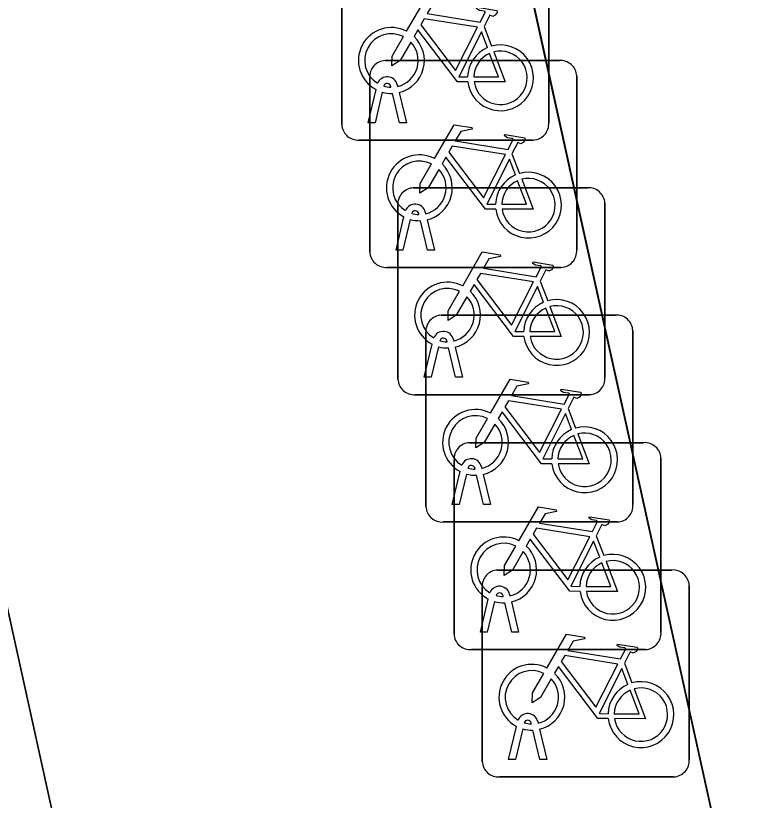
# Model space of a CAD drawing. Extents: x 160030 to 160839, y 385325 to 386450.
# Drawn here: x 160776.831 to 160780.349, y 385423.016 to 385426.806 of the extents above; entities that cross this region are included whole.
import ezdxf

# ---------------------------------------------------------------- set-up
doc = ezdxf.new("R2010")
doc.units = 0
for name, color, linetype in [('IMGEO_Fietsenrek', 7, 'Continuous'), ('IMGEO_Pand', 7, 'Continuous'), ('IMGEO_Rijbaan_lokaal_open', 7, 'Continuous'), ('IMGEO_Voetpad_open', 7, 'Continuous')]:
    doc.layers.add(name, color=color, linetype=linetype)

msp = doc.modelspace()

# ---------------------------------------------------------------- linework, layer by layer
at = {"layer": 'IMGEO_Fietsenrek'}
for p, q in [((160778.4055, 385426.2799), (160778.4055, 385427.1208)), ((160778.4055, 385427.1208), (160778.4055, 385426.2799)), ((160779.4045, 385427.1301), (160779.4045, 385426.2892)), ((160779.4045, 385426.2892), (160779.4045, 385427.1301)), ((160779.0922, 385426.7542), (160779.1285, 385426.659)), ((160778.6149, 385426.5895), (160779.4558, 385426.5895)), ((160779.4558, 385426.5895), (160778.6149, 385426.5895)), ((160778.5405, 385425.6649), (160778.5405, 385426.5058)), ((160778.5405, 385426.5058), (160778.5405, 385425.6649)), ((160779.5395, 385426.5151), (160779.5395, 385425.6742)), ((160779.5395, 385425.6742), (160779.5395, 385426.5151)), ((160778.6429, 385426.4609), (160778.6419, 385426.4652)), ((160778.6736, 385426.4724), (160778.6754, 385426.4645)), ((160778.5325, 385426.2893), (160778.5708, 385426.4493)), ((160778.6012, 385426.4371), (160778.5659, 385426.2893)), ((160778.684, 385426.2893), (160778.6501, 385426.431)), ((160778.6824, 385426.4353), (160778.7174, 385426.2893)), ((160778.5659, 385426.2893), (160778.5325, 385426.2893)), ((160778.7174, 385426.2893), (160778.684, 385426.2893)), ((160779.3301, 385426.2055), (160778.4892, 385426.2055)), ((160778.4892, 385426.2055), (160779.3301, 385426.2055)), ((160779.2272, 385426.1392), (160779.2635, 385426.044)), ((160778.7509, 385425.9745), (160779.5918, 385425.9745)), ((160779.5918, 385425.9745), (160778.7509, 385425.9745)), ((160779.6755, 385425.9001), (160779.6755, 385425.0592)), ((160779.6755, 385425.0592), (160779.6755, 385425.9001)), ((160778.6765, 385425.0499), (160778.6765, 385425.8908)), ((160778.6765, 385425.8908), (160778.6765, 385425.0499)), ((160778.8086, 385425.8574), (160778.8104, 385425.8495)), ((160778.6675, 385425.6743), (160778.7058, 385425.8343)), ((160778.7362, 385425.8221), (160778.7009, 385425.6743)), ((160778.7779, 385425.8459), (160778.7769, 385425.8502)), ((160778.8174, 385425.8203), (160778.8524, 385425.6743)), ((160778.819, 385425.6743), (160778.7851, 385425.816)), ((160778.7009, 385425.6743), (160778.6675, 385425.6743)), ((160778.8524, 385425.6743), (160778.819, 385425.6743)), ((160779.4651, 385425.5905), (160778.6242, 385425.5905)), ((160778.6242, 385425.5905), (160779.4651, 385425.5905)), ((160779.3632, 385425.5242), (160779.3995, 385425.429)), ((160778.8859, 385425.3595), (160779.7268, 385425.3595)), ((160779.7268, 385425.3595), (160778.8859, 385425.3595)), ((160778.8115, 385424.4349), (160778.8115, 385425.2758)), ((160778.8115, 385425.2758), (160778.8115, 385424.4349)), ((160779.8105, 385425.2851), (160779.8105, 385424.4442)), ((160779.8105, 385424.4442), (160779.8105, 385425.2851)), ((160778.8035, 385425.0593), (160778.8418, 385425.2193)), ((160778.9139, 385425.2309), (160778.9129, 385425.2352)), ((160778.9446, 385425.2424), (160778.9464, 385425.2345)), ((160778.8722, 385425.2071), (160778.8369, 385425.0593)), ((160778.955, 385425.0593), (160778.9211, 385425.201)), ((160778.9534, 385425.2053), (160778.9884, 385425.0593)), ((160778.8369, 385425.0593), (160778.8035, 385425.0593)), ((160778.9884, 385425.0593), (160778.955, 385425.0593)), ((160779.6011, 385424.9755), (160778.7602, 385424.9755)), ((160778.7602, 385424.9755), (160779.6011, 385424.9755)), ((160779.4982, 385424.9092), (160779.5345, 385424.814)), ((160779.0219, 385424.7435), (160779.8628, 385424.7435)), ((160779.8628, 385424.7435), (160779.0219, 385424.7435)), ((160778.9475, 385423.8189), (160778.9475, 385424.6598)), ((160778.9475, 385424.6598), (160778.9475, 385423.8189)), ((160779.9465, 385424.6691), (160779.9465, 385423.8282)), ((160779.9465, 385423.8282), (160779.9465, 385424.6691)), ((160778.9385, 385424.4443), (160778.9768, 385424.6043)), ((160779.0489, 385424.6159), (160779.0479, 385424.6202)), ((160779.0796, 385424.6274), (160779.0814, 385424.6195)), ((160779.0072, 385424.5921), (160778.9719, 385424.4443)), ((160779.09, 385424.4443), (160779.0561, 385424.586)), ((160779.0884, 385424.5903), (160779.1234, 385424.4443)), ((160778.9719, 385424.4443), (160778.9385, 385424.4443)), ((160779.1234, 385424.4443), (160779.09, 385424.4443)), ((160779.7361, 385424.3605), (160778.8952, 385424.3605)), ((160778.8952, 385424.3605), (160779.7361, 385424.3605)), ((160779.6342, 385424.2932), (160779.6705, 385424.198)), ((160779.1579, 385424.1285), (160779.9988, 385424.1285)), ((160779.9988, 385424.1285), (160779.1579, 385424.1285)), ((160779.0835, 385423.2039), (160779.0835, 385424.0448)), ((160779.0835, 385424.0448), (160779.0835, 385423.2039)), ((160780.0825, 385424.0541), (160780.0825, 385423.2132)), ((160780.0825, 385423.2132), (160780.0825, 385424.0541)), ((160779.1849, 385423.9999), (160779.1839, 385424.0042)), ((160779.2156, 385424.0114), (160779.2174, 385424.0035)), ((160779.0745, 385423.8283), (160779.1128, 385423.9883)), ((160779.1432, 385423.9761), (160779.1079, 385423.8283)), ((160779.226, 385423.8283), (160779.1921, 385423.97)), ((160779.2244, 385423.9743), (160779.2594, 385423.8283)), ((160779.1079, 385423.8283), (160779.0745, 385423.8283)), ((160779.2594, 385423.8283), (160779.226, 385423.8283)), ((160779.8721, 385423.7445), (160779.0312, 385423.7445)), ((160779.0312, 385423.7445), (160779.8721, 385423.7445)), ((160779.7702, 385423.6782), (160779.8065, 385423.583)), ((160779.3516, 385423.3964), (160779.3534, 385423.3885)), ((160779.2105, 385423.2133), (160779.2488, 385423.3733)), ((160779.2792, 385423.3611), (160779.2439, 385423.2133)), ((160779.3209, 385423.3849), (160779.3199, 385423.3892)), ((160779.362, 385423.2133), (160779.3281, 385423.355)), ((160779.3604, 385423.3593), (160779.3954, 385423.2133)), ((160779.2439, 385423.2133), (160779.2105, 385423.2133)), ((160779.3954, 385423.2133), (160779.362, 385423.2133)), ((160780.0081, 385423.1295), (160779.1672, 385423.1295)), ((160779.1672, 385423.1295), (160780.0081, 385423.1295))]:
    msp.add_line(p, q, dxfattribs=at)
for points in [[(160778.7181, 385426.7312), (160778.8128, 385426.8947), (160778.899, 385426.8809), (160778.9007, 385426.8722), (160778.8446, 385426.8613), (160778.8184, 385426.816), (160779.0736, 385426.7752)], [(160779.0736, 385426.7752), (160779.0986, 385426.824), (160779.0935, 385426.828), (160779.0703, 385426.8317), (160779.0576, 385426.8392), (160779.0566, 385426.8423), (160779.0588, 385426.8469), (160779.1536, 385426.8318), (160779.1559, 385426.8215), (160779.1465, 385426.8091), (160779.1341, 385426.8027), (160779.1196, 385426.8089), (160779.0922, 385426.7542)], [(160779.0607, 385426.75), (160778.8039, 385426.791), (160778.7872, 385426.7622), (160778.9542, 385426.5419), (160779.0607, 385426.75)], [(160779.0138, 385426.4865), (160778.9641, 385426.4866), (160778.7734, 385426.7383), (160778.7544, 385426.7055)], [(160779.1087, 385426.652), (160779.0794, 385426.7288), (160778.97, 385426.5107), (160779.0127, 385426.5106)], [(160778.7388, 385426.6787), (160778.6872, 385426.5895), (160778.6473, 385426.5635), (160778.6485, 385426.611), (160778.703, 385426.7052)], [(160779.0427, 385426.5105), (160779.1626, 385426.5103), (160779.1194, 385426.6239)], [(160779.1392, 385426.6308), (160779.1942, 385426.4862), (160779.0441, 385426.4865)], [(160778.8531, 385426.1162), (160778.9478, 385426.2797), (160779.034, 385426.2659), (160779.0357, 385426.2572), (160778.9796, 385426.2463), (160778.9534, 385426.201), (160779.2086, 385426.1602)], [(160779.2086, 385426.1602), (160779.2336, 385426.209), (160779.2285, 385426.213), (160779.2053, 385426.2167), (160779.1926, 385426.2242), (160779.1916, 385426.2273), (160779.1938, 385426.2319), (160779.2886, 385426.2168), (160779.2909, 385426.2065), (160779.2815, 385426.1941), (160779.2691, 385426.1877), (160779.2546, 385426.1939), (160779.2272, 385426.1392)], [(160779.1957, 385426.135), (160778.9389, 385426.176), (160778.9222, 385426.1472), (160779.0892, 385425.9269), (160779.1957, 385426.135)], [(160779.1488, 385425.8715), (160779.0991, 385425.8716), (160778.9084, 385426.1233), (160778.8894, 385426.0905)], [(160778.8738, 385426.0637), (160778.8222, 385425.9745), (160778.7823, 385425.9485), (160778.7835, 385425.996), (160778.838, 385426.0902)], [(160779.2437, 385426.037), (160779.2144, 385426.1138), (160779.105, 385425.8957), (160779.1477, 385425.8956)], [(160779.1777, 385425.8955), (160779.2976, 385425.8953), (160779.2544, 385426.0089)], [(160779.2742, 385426.0158), (160779.3292, 385425.8712), (160779.1791, 385425.8715)], [(160778.9891, 385425.5012), (160779.0838, 385425.6647), (160779.17, 385425.6509), (160779.1717, 385425.6422), (160779.1156, 385425.6313), (160779.0894, 385425.586), (160779.3446, 385425.5452)], [(160779.3446, 385425.5452), (160779.3696, 385425.594), (160779.3645, 385425.598), (160779.3413, 385425.6017), (160779.3286, 385425.6092), (160779.3276, 385425.6123), (160779.3298, 385425.6169), (160779.4246, 385425.6018), (160779.4269, 385425.5915), (160779.4175, 385425.5791), (160779.4051, 385425.5727), (160779.3906, 385425.5789), (160779.3632, 385425.5242)], [(160779.3317, 385425.52), (160779.0749, 385425.561), (160779.0582, 385425.5322), (160779.2252, 385425.3119), (160779.3317, 385425.52)], [(160779.2848, 385425.2565), (160779.2351, 385425.2566), (160779.0444, 385425.5083), (160779.0254, 385425.4755)], [(160779.3797, 385425.422), (160779.3504, 385425.4988), (160779.241, 385425.2807), (160779.2837, 385425.2806)], [(160779.0098, 385425.4487), (160778.9582, 385425.3595), (160778.9183, 385425.3335), (160778.9195, 385425.381), (160778.974, 385425.4752)], [(160779.4102, 385425.4008), (160779.4652, 385425.2562), (160779.3151, 385425.2565)], [(160779.3137, 385425.2805), (160779.4336, 385425.2803), (160779.3904, 385425.3939)], [(160779.1241, 385424.8862), (160779.2188, 385425.0497), (160779.305, 385425.0359), (160779.3067, 385425.0272), (160779.2506, 385425.0163), (160779.2244, 385424.971), (160779.4796, 385424.9302)], [(160779.4796, 385424.9302), (160779.5046, 385424.979), (160779.4995, 385424.983), (160779.4763, 385424.9867), (160779.4636, 385424.9942), (160779.4626, 385424.9973), (160779.4648, 385425.0019), (160779.5596, 385424.9868), (160779.5619, 385424.9765), (160779.5525, 385424.9641), (160779.5401, 385424.9577), (160779.5256, 385424.9639), (160779.4982, 385424.9092)], [(160779.4667, 385424.905), (160779.2099, 385424.946), (160779.1932, 385424.9172), (160779.3602, 385424.6969), (160779.4667, 385424.905)], [(160779.4198, 385424.6415), (160779.3701, 385424.6416), (160779.1794, 385424.8933), (160779.1604, 385424.8605)], [(160779.5147, 385424.807), (160779.4854, 385424.8838), (160779.376, 385424.6657), (160779.4187, 385424.6656)], [(160779.1448, 385424.8337), (160779.0932, 385424.7445), (160779.0533, 385424.7185), (160779.0545, 385424.766), (160779.109, 385424.8602)], [(160779.4487, 385424.6655), (160779.5686, 385424.6653), (160779.5254, 385424.7789)], [(160779.5452, 385424.7858), (160779.6002, 385424.6412), (160779.4501, 385424.6415)], [(160779.2601, 385424.2702), (160779.3548, 385424.4337), (160779.441, 385424.4199), (160779.4427, 385424.4112), (160779.3866, 385424.4003), (160779.3604, 385424.355), (160779.6156, 385424.3142)], [(160779.6156, 385424.3142), (160779.6406, 385424.363), (160779.6355, 385424.367), (160779.6123, 385424.3707), (160779.5996, 385424.3782), (160779.5986, 385424.3813), (160779.6008, 385424.3859), (160779.6956, 385424.3708), (160779.6979, 385424.3605), (160779.6885, 385424.3481), (160779.6761, 385424.3417), (160779.6616, 385424.3479), (160779.6342, 385424.2932)], [(160779.6027, 385424.289), (160779.3459, 385424.33), (160779.3292, 385424.3012), (160779.4962, 385424.0809), (160779.6027, 385424.289)], [(160779.5558, 385424.0255), (160779.5061, 385424.0256), (160779.3154, 385424.2773), (160779.2964, 385424.2445)], [(160779.6507, 385424.191), (160779.6214, 385424.2678), (160779.512, 385424.0497), (160779.5547, 385424.0496)], [(160779.2808, 385424.2177), (160779.2292, 385424.1285), (160779.1893, 385424.1025), (160779.1905, 385424.15), (160779.245, 385424.2442)], [(160779.5847, 385424.0495), (160779.7046, 385424.0493), (160779.6614, 385424.1629)], [(160779.6812, 385424.1698), (160779.7362, 385424.0252), (160779.5861, 385424.0255)], [(160779.3961, 385423.6552), (160779.4908, 385423.8187), (160779.577, 385423.8049), (160779.5787, 385423.7962), (160779.5226, 385423.7853), (160779.4964, 385423.74), (160779.7516, 385423.6992)], [(160779.7516, 385423.6992), (160779.7766, 385423.748), (160779.7715, 385423.752), (160779.7483, 385423.7557), (160779.7356, 385423.7632), (160779.7346, 385423.7663), (160779.7368, 385423.7709), (160779.8316, 385423.7558), (160779.8339, 385423.7455), (160779.8245, 385423.7331), (160779.8121, 385423.7267), (160779.7976, 385423.7329), (160779.7702, 385423.6782)], [(160779.7387, 385423.674), (160779.4819, 385423.715), (160779.4652, 385423.6862), (160779.6322, 385423.4659), (160779.7387, 385423.674)], [(160779.6918, 385423.4105), (160779.6421, 385423.4106), (160779.4514, 385423.6623), (160779.4324, 385423.6295)], [(160779.4168, 385423.6027), (160779.3652, 385423.5135), (160779.3253, 385423.4875), (160779.3265, 385423.535), (160779.381, 385423.6292)], [(160779.7867, 385423.576), (160779.7574, 385423.6528), (160779.648, 385423.4347), (160779.6907, 385423.4346)], [(160779.7207, 385423.4345), (160779.8406, 385423.4343), (160779.7974, 385423.5479)], [(160779.8172, 385423.5548), (160779.8722, 385423.4102), (160779.7221, 385423.4105)]]:
    msp.add_lwpolyline(points, dxfattribs=at)
for centre, radius, start, end in [((160778.6451, 385426.5899), 0.159, 62.6766, 242.1369), ((160778.6451, 385426.5899), 0.129, 63.3192, 238.903), ((160778.6451, 385426.5899), 0.159, 283.5766, 46.6042), ((160778.6451, 385426.5899), 0.129, 283.6043, 43.4302), ((160779.1717, 385426.5059), 0.159, 113.3408, 178.3217), ((160779.1717, 385426.5059), 0.159, 187.0065, 105.7708), ((160779.1717, 385426.5059), 0.129, 113.923, 177.9556), ((160779.1717, 385426.5059), 0.129, 188.6715, 104.5883), ((160778.6182, 385426.5116), 0.0779, 92.4484, 184.2845), ((160778.6182, 385426.5116), 0.0779, 92.4484, 184.2845), ((160779.4616, 385426.5118), 0.0779, 2.4484, 94.2845), ((160779.4616, 385426.5118), 0.0779, 2.4484, 94.2845), ((160778.6249, 385426.4613), 0.0499, 12.8025, 158.6934), ((160778.6249, 385426.4613), 0.0174, 12.8025, 163.4502), ((160778.6451, 385426.5899), 0.129, 253.415, 269.0204), ((160778.6451, 385426.5899), 0.159, 253.9967, 271.7867), ((160778.4834, 385426.2832), 0.0779, 182.4484, 274.2845), ((160778.4834, 385426.2832), 0.0779, 182.4484, 274.2845), ((160779.3268, 385426.2834), 0.0779, 272.4484, 4.2845), ((160779.3268, 385426.2834), 0.0779, 272.4484, 4.2845), ((160778.7801, 385425.9749), 0.159, 62.6766, 242.1369), ((160778.7801, 385425.9749), 0.129, 63.3192, 238.903), ((160778.7801, 385425.9749), 0.159, 283.5766, 46.6042), ((160778.7801, 385425.9749), 0.129, 283.6043, 43.4302), ((160779.3067, 385425.8909), 0.159, 187.0065, 105.7708), ((160779.3067, 385425.8909), 0.159, 113.3408, 178.3217), ((160779.3067, 385425.8909), 0.129, 113.923, 177.9556), ((160779.3067, 385425.8909), 0.129, 188.6715, 104.5883), ((160778.7542, 385425.8966), 0.0779, 92.4484, 184.2845), ((160778.7542, 385425.8966), 0.0779, 92.4484, 184.2845), ((160779.5976, 385425.8968), 0.0779, 2.4484, 94.2845), ((160779.5976, 385425.8968), 0.0779, 2.4484, 94.2845), ((160778.7599, 385425.8463), 0.0499, 12.8025, 158.6934), ((160778.7599, 385425.8463), 0.0174, 12.8025, 163.4502), ((160778.7801, 385425.9749), 0.159, 253.9967, 271.7867), ((160778.7801, 385425.9749), 0.129, 253.415, 269.0204), ((160779.4618, 385425.6684), 0.0779, 272.4484, 4.2845), ((160779.4618, 385425.6684), 0.0779, 272.4484, 4.2845), ((160778.6184, 385425.6682), 0.0779, 182.4484, 274.2845), ((160778.6184, 385425.6682), 0.0779, 182.4484, 274.2845), ((160778.9161, 385425.3599), 0.159, 62.6766, 242.1369), ((160778.9161, 385425.3599), 0.129, 63.3192, 238.903), ((160778.9161, 385425.3599), 0.159, 283.5766, 46.6042), ((160778.9161, 385425.3599), 0.129, 283.6043, 43.4302), ((160779.4427, 385425.2759), 0.159, 113.3408, 178.3217), ((160779.4427, 385425.2759), 0.159, 187.0065, 105.7708), ((160779.4427, 385425.2759), 0.129, 188.6715, 104.5883), ((160779.4427, 385425.2759), 0.129, 113.923, 177.9556), ((160778.8892, 385425.2816), 0.0779, 92.4484, 184.2845), ((160778.8892, 385425.2816), 0.0779, 92.4484, 184.2845), ((160779.7326, 385425.2818), 0.0779, 2.4484, 94.2845), ((160779.7326, 385425.2818), 0.0779, 2.4484, 94.2845), ((160778.8959, 385425.2313), 0.0499, 12.8025, 158.6934), ((160778.8959, 385425.2313), 0.0174, 12.8025, 163.4502), ((160778.9161, 385425.3599), 0.129, 253.415, 269.0204), ((160778.9161, 385425.3599), 0.159, 253.9967, 271.7867), ((160779.5978, 385425.0534), 0.0779, 272.4484, 4.2845), ((160779.5978, 385425.0534), 0.0779, 272.4484, 4.2845), ((160778.7544, 385425.0532), 0.0779, 182.4484, 274.2845), ((160778.7544, 385425.0532), 0.0779, 182.4484, 274.2845), ((160779.0511, 385424.7449), 0.159, 62.6766, 242.1369), ((160779.0511, 385424.7449), 0.129, 63.3192, 238.903), ((160779.0511, 385424.7449), 0.129, 283.6043, 43.4302), ((160779.0511, 385424.7449), 0.159, 283.5766, 46.6042), ((160779.5777, 385424.6609), 0.159, 113.3408, 178.3217), ((160779.5777, 385424.6609), 0.159, 187.0065, 105.7708), ((160779.5777, 385424.6609), 0.129, 113.923, 177.9556), ((160779.5777, 385424.6609), 0.129, 188.6715, 104.5883), ((160779.0252, 385424.6656), 0.0779, 92.4484, 184.2845), ((160779.0252, 385424.6656), 0.0779, 92.4484, 184.2845), ((160779.8686, 385424.6658), 0.0779, 2.4484, 94.2845), ((160779.8686, 385424.6658), 0.0779, 2.4484, 94.2845), ((160779.0309, 385424.6163), 0.0499, 12.8025, 158.6934), ((160779.0309, 385424.6163), 0.0174, 12.8025, 163.4502), ((160779.0511, 385424.7449), 0.129, 253.415, 269.0204), ((160779.0511, 385424.7449), 0.159, 253.9967, 271.7867), ((160778.8894, 385424.4382), 0.0779, 182.4484, 274.2845), ((160778.8894, 385424.4382), 0.0779, 182.4484, 274.2845), ((160779.7328, 385424.4384), 0.0779, 272.4484, 4.2845), ((160779.7328, 385424.4384), 0.0779, 272.4484, 4.2845), ((160779.1871, 385424.1289), 0.159, 62.6766, 242.1369), ((160779.1871, 385424.1289), 0.129, 63.3192, 238.903), ((160779.1871, 385424.1289), 0.159, 283.5766, 46.6042), ((160779.1871, 385424.1289), 0.129, 283.6043, 43.4302), ((160779.7137, 385424.0449), 0.159, 113.3408, 178.3217), ((160779.7137, 385424.0449), 0.159, 187.0065, 105.7708), ((160779.7137, 385424.0449), 0.129, 113.923, 177.9556), ((160779.7137, 385424.0449), 0.129, 188.6715, 104.5883), ((160779.1612, 385424.0506), 0.0779, 92.4484, 184.2845), ((160779.1612, 385424.0506), 0.0779, 92.4484, 184.2845), ((160780.0046, 385424.0508), 0.0779, 2.4484, 94.2845), ((160780.0046, 385424.0508), 0.0779, 2.4484, 94.2845), ((160779.1669, 385424.0003), 0.0499, 12.8025, 158.6934), ((160779.1669, 385424.0003), 0.0174, 12.8025, 163.4502), ((160779.1871, 385424.1289), 0.129, 253.415, 269.0204), ((160779.1871, 385424.1289), 0.159, 253.9967, 271.7867), ((160779.0254, 385423.8222), 0.0779, 182.4484, 274.2845), ((160779.0254, 385423.8222), 0.0779, 182.4484, 274.2845), ((160779.8688, 385423.8224), 0.0779, 272.4484, 4.2845), ((160779.8688, 385423.8224), 0.0779, 272.4484, 4.2845), ((160779.3231, 385423.5139), 0.159, 62.6766, 242.1369), ((160779.3231, 385423.5139), 0.129, 63.3192, 238.903), ((160779.3231, 385423.5139), 0.159, 283.5766, 46.6042), ((160779.3231, 385423.5139), 0.129, 283.6043, 43.4302), ((160779.8497, 385423.4299), 0.159, 187.0065, 105.7708), ((160779.8497, 385423.4299), 0.159, 113.3408, 178.3217), ((160779.8497, 385423.4299), 0.129, 113.923, 177.9556), ((160779.8497, 385423.4299), 0.129, 188.6715, 104.5883), ((160779.3029, 385423.3853), 0.0499, 12.8025, 158.6934), ((160779.3029, 385423.3853), 0.0174, 12.8025, 163.4502), ((160779.3231, 385423.5139), 0.159, 253.9967, 271.7867), ((160779.3231, 385423.5139), 0.129, 253.415, 269.0204), ((160779.1614, 385423.2072), 0.0779, 182.4484, 274.2845), ((160779.1614, 385423.2072), 0.0779, 182.4484, 274.2845), ((160780.0048, 385423.2074), 0.0779, 272.4484, 4.2845), ((160780.0048, 385423.2074), 0.0779, 272.4484, 4.2845)]:
    msp.add_arc(centre, radius, start, end, dxfattribs=at)
at = {"layer": 'IMGEO_Pand'}
msp.add_lwpolyline([(160809.548, 385388.768), (160808.287, 385388.503), (160807.798, 385390.833), (160809.183, 385391.124), (160809.109, 385391.476), (160812.533, 385392.356), (160798.688, 385455.032), (160774.31, 385449.642), (160787.467, 385389.948), (160788.235, 385386.464), (160788.707, 385384.054), (160792.951, 385384.942), (160802.259, 385386.891), (160809.612, 385388.463)], close=True, dxfattribs=at)
at = {"layer": 'IMGEO_Rijbaan_lokaal_open'}
msp.add_lwpolyline([(160759.214, 385396.647), (160757.396, 385395.957), (160751.451, 385396.075), (160750.65, 385388), (160753.902, 385388.053), (160757.033, 385388.105), (160760.164, 385388.156), (160763.295, 385388.207), (160765.988, 385388.375), (160769.168, 385388.608), (160772.347, 385388.841), (160775.527, 385389.074), (160778.707, 385389.307), (160781.886, 385389.54), (160784.316, 385389.718), (160773.25, 385440.048), (160771.31, 385448.855)], dxfattribs=at)
at = {"layer": 'IMGEO_Voetpad_open'}
for points in [[(160788.235, 385386.464), (160787.467, 385389.948), (160774.31, 385449.642), (160774.255, 385449.913), (160798.644, 385455.243), (160800.511, 385455.651), (160800.148, 385457.351), (160798.155, 385456.956), (160797.548, 385456.836), (160781.143, 385453.208), (160773.804, 385451.549), (160772.595, 385451.288), (160768.982, 385450.51), (160764.078, 385449.456), (160749.322, 385446.285), (160743.559, 385449.67), (160742.478, 385450.309), (160720.983, 385462.799)], [(160751.426, 385444.544), (160759.438, 385446.284), (160764.491, 385447.342), (160764.375, 385447.812), (160769.294, 385448.865), (160769.406, 385448.412), (160771.31, 385448.855), (160773.25, 385440.048), (160784.316, 385389.718)]]:
    msp.add_lwpolyline(points, dxfattribs=at)

doc.saveas('drawing.dxf')
